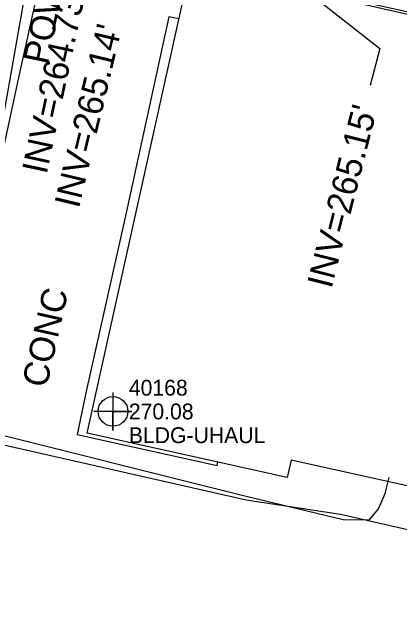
# Model space of a CAD drawing. Extents: x 2100323 to 2109811, y 740376 to 749755.
# Drawn here: x 2106155.4 to 2106216.6, y 743168.3 to 743264.5 of the extents above; entities that cross this region are included whole.
import ezdxf

# ---------------------------------------------------------------- set-up
doc = ezdxf.new("R2010")
doc.units = 0
for name, color, linetype in [('Exist Building', 7, 'Continuous'), ('Exist Building Cogo Elevation', 7, 'Continuous'), ('Exist Building Cogo Number', 7, 'Continuous'), ('Exist Building Cogo Point CELL', 7, 'Continuous'), ('Exist Property Line', 7, 'Continuous'), ('Exist Roads Curbs', 7, 'Continuous'), ('Exist Roads Curbs Text', 7, 'Continuous'), ('Exist Roads EOP Other', 7, 'Continuous'), ('Exist Structure Minor Pipes HDPE 12 Inch Invert', 7, 'Continuous'), ('Exist Structure Minor Pipes HDPE 12 Inch Leader', 7, 'Continuous'), ('Exist Structure Minor Pipes RCP 12 Inch Invert', 7, 'Continuous'), ('Exist Utilities Gas UG Line SUE LOS B', 7, 'Continuous'), ('Exist Utilities Other Located Object Text', 7, 'Continuous'), ('Exist Utilities Power UG Cable SUE LOS B', 7, 'Continuous'), ('Exist Utilities Telephone UG Conduit SUE LOS B', 7, 'Continuous')]:
    doc.layers.add(name, color=color, linetype=linetype)

msp = doc.modelspace()

# ---------------------------------------------------------------- linework, layer by layer
at = {"layer": 'Exist Building'}
msp.add_lwpolyline([(2106183.69, 743272.239), (2106341.619, 743237.231), (2106316.773, 743125.149), (2106288.879, 743131.332), (2106285.516, 743116.164), (2106261.491, 743121.49), (2106264.696, 743135.947), (2106267.539, 743135.316), (2106276.707, 743176.674), (2106199.448, 743193.8), (2106198.836, 743191.043), (2106167.243, 743198.046)], close=True, dxfattribs=at)
at = {"layer": 'Exist Building Cogo Point CELL'}
msp.add_lwpolyline([(2106171.328, 743204.5), (2106171.328, 743198.5), (2106171.328, 743201.5), (2106174.328, 743201.5), (2106168.328, 743201.5)], dxfattribs=at)
msp.add_circle((2106171.328, 743201.5), 2.344, dxfattribs=at)
at = {"layer": 'Exist Property Line'}
msp.add_line((2106155.941, 743278.366), (2106383.153, 743226.55), dxfattribs=at)
at = {"layer": 'Exist Roads Curbs'}
msp.add_lwpolyline([(2106181.747, 743263.475), (2106180.143, 743263.793), (2106173.323, 743232.397), (2106167.136, 743204.922), (2106165.664, 743197.856), (2106187.781, 743192.973), (2106187.896, 743193.468)], dxfattribs=at)
at = {"layer": 'Exist Roads EOP Other'}
msp.add_lwpolyline([(2106161.386, 743276.679), (2106156.378, 743253.994), (2106150.809, 743228.26), (2106146.667, 743208.057), (2106145.549, 743203.819), (2106143.478, 743201.208), (2106138.405, 743198.333), (2106136.227, 743197.992), (2106135.492, 743198.143), (2106135.139, 743198.689), (2106140.271, 743224.091), (2106146.562, 743253.222), (2106151.114, 743274.449)], dxfattribs=at)
at = {"layer": 'Exist Structure Minor Pipes HDPE 12 Inch Leader'}
msp.add_lwpolyline([(2106199.581, 743269.785), (2106213.424, 743258.797), (2106211.945, 743252.983)], dxfattribs=at)
at = {"layer": 'Exist Utilities Gas UG Line SUE LOS B'}
msp.add_lwpolyline([(2106140.315, 743197.662), (2106143.881, 743198.309), (2106148.458, 743197.48), (2106192.364, 743187.566), (2106207.214, 743185.292), (2106222.259, 743181.85), (2106233.547, 743180.98), (2106241.936, 743181.899), (2106247.397, 743184.254)], dxfattribs=at)
at = {"layer": 'Exist Utilities Power UG Cable SUE LOS B'}
msp.add_lwpolyline([(2106127.238, 743143.853), (2106128.322, 743143.141), (2106130.446, 743145.283), (2106132.421, 743151.086), (2106135.432, 743159.462), (2106140.073, 743183.506), (2106143.833, 743202.072), (2106148.809, 743224.149), (2106153.144, 743243.215), (2106157.685, 743268.663), (2106160.134, 743282.876), (2106161.787, 743295.06), (2106162.619, 743297.85)], dxfattribs=at)
at = {"layer": 'Exist Utilities Telephone UG Conduit SUE LOS B'}
msp.add_lwpolyline([(2106131.542, 743203.466), (2106148.807, 743199.008), (2106192.125, 743188.158), (2106207.682, 743184.445), (2106211.818, 743184.375), (2106213.238, 743186.135), (2106214.304, 743188.567), (2106214.934, 743191.069)], dxfattribs=at)

# ---------------------------------------------------------------- texts
at = {"layer": 'Exist Building Cogo Elevation'}
for s, p in [('270.08', (2106173.828, 743200.25)), ('BLDG-UHAUL', (2106173.828, 743196.5))]:
    msp.add_text(s, height=2.5, dxfattribs=at).set_placement(p)
at = {"layer": 'Exist Building Cogo Number'}
msp.add_text('40168', height=2.5, dxfattribs=at).set_placement((2106173.828, 743204))
at = {"layer": 'Exist Roads Curbs Text'}
msp.add_text('CONC', height=4, rotation=77.30987, dxfattribs=at).set_placement((2106160.839, 743205.095))
at = {"layer": 'Exist Structure Minor Pipes HDPE 12 Inch Invert'}
for s, rotation, p in [("INV=265.14'", 76.59768, (2106165.94, 743233.436)), ("INV=265.15'", 75.72508, (2106205.81, 743220.76))]:
    msp.add_text(s, height=4, rotation=rotation, dxfattribs=at).set_placement(p)
at = {"layer": 'Exist Structure Minor Pipes RCP 12 Inch Invert'}
msp.add_text("INV=264.73'", height=4, rotation=77.89631, dxfattribs=at).set_placement((2106160.842, 743238.825))
at = {"layer": 'Exist Utilities Other Located Object Text'}
msp.add_text('POWER METER', height=4, rotation=78.17444, dxfattribs=at).set_placement((2106161.041, 743256.136))

doc.saveas('drawing.dxf')
